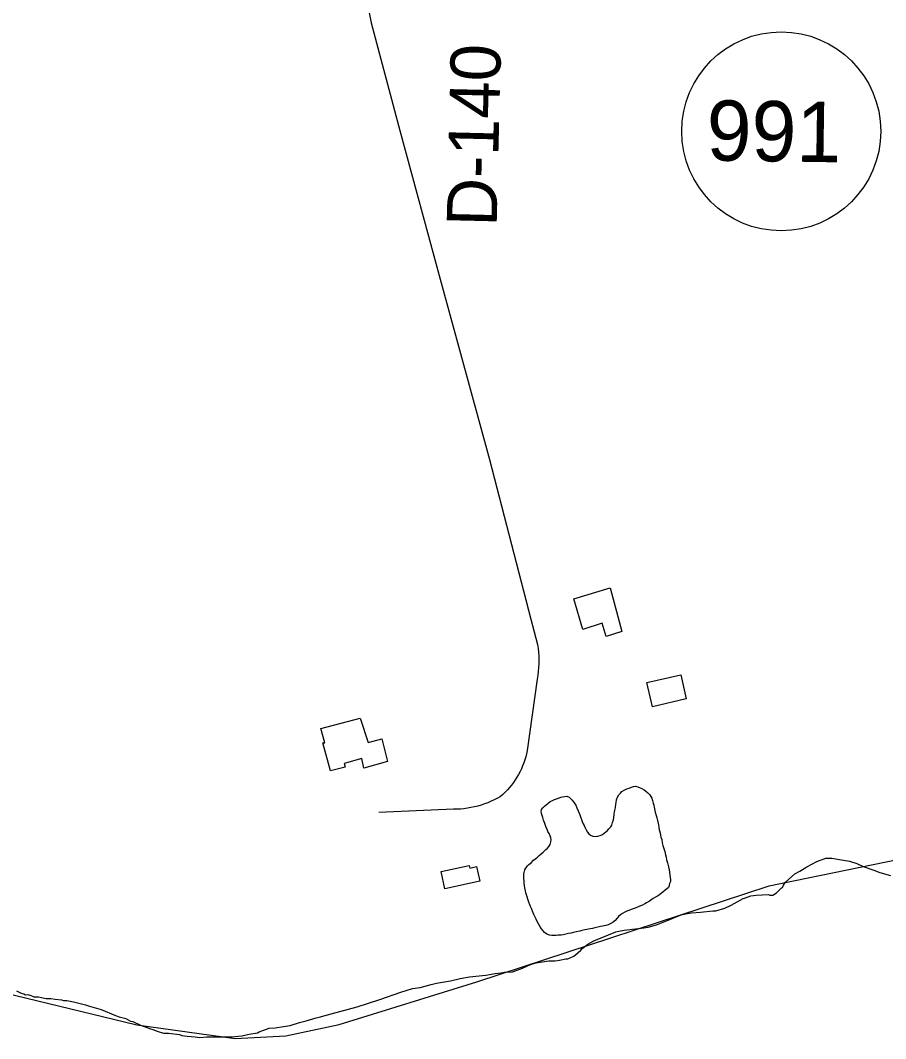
# Model space of a CAD drawing. Extents: x 3329297 to 3367176, y 649250 to 674653.
# Drawn here: x 3334194 to 3335629, y 656214 to 657903 of the extents above; entities that cross this region are included whole.
import ezdxf

# ---------------------------------------------------------------- set-up
doc = ezdxf.new("R2010")
doc.units = 0
for name, color, linetype in [('V-BLDG-OTLN', 7, 'Continuous'), ('V-RIVR-RANG-IDEN', 7, 'Continuous'), ('V-ROAD-CNTR', 7, 'Continuous'), ('V-ROAD-IDEN', 7, 'Continuous'), ('V-SITE-VEGE', 7, 'Continuous'), ('V-TOPO-SHOR', 7, 'Continuous')]:
    doc.layers.add(name, color=color, linetype=linetype)

msp = doc.modelspace()

# ---------------------------------------------------------------- linework, layer by layer
at = {"layer": 'V-BLDG-OTLN'}
for points in [[(3335112.1, 656943.7), (3335172.3, 656961.7), (3335192.2, 656889.1), (3335165.9, 656881.1), (3335159.3, 656903.2), (3335127.4, 656892.5)], [(3335233.4, 656804.5), (3335290, 656817.7), (3335298.6, 656777.6), (3335242.6, 656764.5)], [(3334692.8, 656728.2), (3334757.8, 656745.4), (3334771.1, 656705.3), (3334793.9, 656711.3), (3334803.2, 656673.9), (3334763.8, 656662.6), (3334760.5, 656678.5), (3334731.5, 656670.6), (3334732.8, 656664.3), (3334708.6, 656658.4), (3334696, 656704.7), (3334699.4, 656704.7)], [(3334898.1, 656462.7), (3334892.1, 656491.1), (3334938.8, 656501), (3334939.6, 656496.9), (3334951.1, 656499.4), (3334956.3, 656475)]]:
    msp.add_lwpolyline(points, close=True, dxfattribs=at)
at = {"layer": 'V-ROAD-CNTR'}
msp.add_lwpolyline([(3334759.2, 657985.6), (3334776.3, 657898.8), (3334823.7, 657720.3), (3334890.5, 657473.5), (3334972.6, 657174.6), (3335041.2, 656909.8), (3335052, 656867.7), (3335052.9, 656861.4), (3335053.6, 656855), (3335054, 656848.6), (3335054.1, 656842.2), (3335054.1, 656835.8), (3335053.7, 656829.4), (3335053.2, 656823), (3335052.4, 656816.7), (3335051.4, 656810.4), (3335034.9, 656691.9), (3335033.8, 656686.7), (3335032.5, 656681.6), (3335031, 656676.5), (3335029.3, 656671.5), (3335027.4, 656666.6), (3335025.4, 656661.7), (3335023.1, 656656.9), (3335020.6, 656652.3), (3335018, 656647.7), (3335015.2, 656643.2), (3335012.1, 656638.9), (3335009, 656634.7), (3335005.6, 656630.6), (3335002.1, 656626.6), (3334998.5, 656622.8), (3334994.7, 656619.2), (3334990.7, 656615.7), (3334985.6, 656612.8), (3334980.4, 656610.1), (3334975.1, 656607.7), (3334969.7, 656605.4), (3334964.2, 656603.4), (3334958.6, 656601.5), (3334953, 656599.9), (3334947.3, 656598.5), (3334941.6, 656597.3), (3334935.8, 656596.3), (3334930, 656595.5), (3334924.2, 656594.9), (3334918.3, 656594.6), (3334912.5, 656594.5), (3334789.1, 656589.1)], dxfattribs=at)
at = {"layer": 'V-ROAD-IDEN'}
msp.add_circle((3335456.3, 657718.8), 165, dxfattribs=at)
at = {"layer": 'V-SITE-VEGE'}
for p, q in [((3335498.8, 656498.9), (3335515.6, 656507.7)), ((3335515.6, 656507.7), (3335530.4, 656513.6)), ((3335530.4, 656513.6), (3335540.3, 656513.5)), ((3335540.3, 656513.5), (3335556, 656510.5)), ((3335556, 656510.5), (3335569.8, 656508.4)), ((3335569.8, 656508.4), (3335581.6, 656504.4)), ((3335581.6, 656504.4), (3335592.4, 656499.5)), ((3335463.3, 656473.5), (3335479.1, 656487.2)), ((3335479.1, 656487.2), (3335487, 656492.1)), ((3335487, 656492.1), (3335498.8, 656498.9)), ((3335592.4, 656499.5), (3335610.1, 656493.5)), ((3335610.1, 656493.5), (3335619.9, 656489.5)), ((3335619.9, 656489.5), (3335637.6, 656484.5)), ((3335458.3, 656464.7), (3335460.3, 656468.6)), ((3335460.3, 656468.6), (3335463.3, 656473.5)), ((3335395.2, 656447.2), (3335406, 656451.1)), ((3335406, 656451.1), (3335414.9, 656452.1)), ((3335414.9, 656452.1), (3335434.6, 656452.9)), ((3335434.6, 656452.9), (3335437.5, 656452)), ((3335437.5, 656452), (3335442.5, 656451.9)), ((3335442.5, 656451.9), (3335448.4, 656455.8)), ((3335448.4, 656455.8), (3335456.3, 656463.7)), ((3335456.3, 656463.7), (3335458.3, 656464.7)), ((3335362.6, 656430.6), (3335373.4, 656435.5)), ((3335373.4, 656435.5), (3335393.2, 656446.3)), ((3335393.2, 656446.3), (3335395.2, 656447.2)), ((3335268.9, 656410.4), (3335290.6, 656419.2)), ((3335290.6, 656419.2), (3335297.5, 656421.1)), ((3335297.5, 656421.1), (3335307.4, 656423)), ((3335307.4, 656423), (3335322.2, 656423.9)), ((3335322.2, 656423.9), (3335342.9, 656425.8)), ((3335342.9, 656425.8), (3335347.8, 656425.8)), ((3335347.8, 656425.8), (3335362.6, 656430.6)), ((3335235.4, 656398.7), (3335249.2, 656402.6)), ((3335249.2, 656402.6), (3335268.9, 656410.4)), ((3335157.5, 656381.4), (3335182.2, 656391.1)), ((3335182.2, 656391.1), (3335187.1, 656392.1)), ((3335187.1, 656392.1), (3335196, 656394)), ((3335196, 656394), (3335228.5, 656397.8)), ((3335228.5, 656397.8), (3335235.4, 656398.7)), ((3335125.9, 656363.8), (3335135.8, 656370.7)), ((3335135.8, 656370.7), (3335145.7, 656376.5)), ((3335145.7, 656376.5), (3335157.5, 656381.4)), ((3335102.2, 656346.2), (3335112.1, 656351.1)), ((3335112.1, 656351.1), (3335115, 656353)), ((3335115, 656353), (3335123.9, 656360.9)), ((3335123.9, 656360.9), (3335125.9, 656363.8)), ((3335027.3, 656330.8), (3335035.2, 656334.7)), ((3335035.2, 656334.7), (3335042.1, 656337.6)), ((3335042.1, 656337.6), (3335049.9, 656339.6)), ((3335049.9, 656339.6), (3335066.7, 656342.4)), ((3335066.7, 656342.4), (3335070.6, 656343.4)), ((3335070.6, 656343.4), (3335081.5, 656343.3)), ((3335081.5, 656343.3), (3335088.4, 656344.3)), ((3335088.4, 656344.3), (3335099.2, 656346.2)), ((3335099.2, 656346.2), (3335102.2, 656346.2)), ((3334923.8, 656313.6), (3334939.5, 656316.5)), ((3334939.5, 656316.5), (3334955.3, 656318.3)), ((3334955.3, 656318.3), (3334966.1, 656319.3)), ((3334966.1, 656319.3), (3334981.9, 656322.2)), ((3334981.9, 656322.2), (3334991.8, 656323.1)), ((3334991.8, 656323.1), (3334996.7, 656324.1)), ((3334996.7, 656324.1), (3335010.5, 656325)), ((3335010.5, 656325), (3335018.4, 656327.9)), ((3335018.4, 656327.9), (3335027.3, 656330.8)), ((3334844.9, 656297.2), (3334857.7, 656299.1)), ((3334857.7, 656299.1), (3334875.5, 656304)), ((3334875.5, 656304), (3334884.3, 656305.9)), ((3334884.3, 656305.9), (3334908, 656309.7)), ((3334908, 656309.7), (3334923.8, 656313.6)), ((3334188, 656293.5), (3334195.8, 656289.5)), ((3334195.8, 656289.5), (3334199.8, 656288.5)), ((3334199.8, 656288.5), (3334202.7, 656286.5)), ((3334202.7, 656286.5), (3334206.6, 656287.5)), ((3334206.6, 656287.5), (3334211.6, 656285.5)), ((3334211.6, 656285.5), (3334214.5, 656284.5)), ((3334214.5, 656284.5), (3334216.5, 656283.5)), ((3334216.5, 656283.5), (3334224.4, 656283.4)), ((3334224.4, 656283.4), (3334229.3, 656282.4)), ((3334229.3, 656282.4), (3334237.1, 656280.4)), ((3334790.6, 656278.8), (3334825.2, 656291.4)), ((3334825.2, 656291.4), (3334844.9, 656297.2)), ((3334237.1, 656280.4), (3334245, 656280.4)), ((3334245, 656280.4), (3334251.9, 656279.4)), ((3334251.9, 656279.4), (3334262.7, 656278.3)), ((3334262.7, 656278.3), (3334265.7, 656277.3)), ((3334265.7, 656277.3), (3334271.6, 656277.3)), ((3334271.6, 656277.3), (3334282.4, 656275.3)), ((3334282.4, 656275.3), (3334302.1, 656270.3)), ((3334302.1, 656270.3), (3334309, 656268.2)), ((3334309, 656268.2), (3334328.6, 656262.2)), ((3334709.8, 656255.5), (3334753.2, 656267.1)), ((3334753.2, 656267.1), (3334790.6, 656278.8)), ((3334328.6, 656262.2), (3334352.2, 656252.3)), ((3334352.2, 656252.3), (3334358.1, 656250.3)), ((3334358.1, 656250.3), (3334369, 656247.3)), ((3334668.3, 656243.9), (3334685.1, 656248.7)), ((3334685.1, 656248.7), (3334690, 656249.7)), ((3334690, 656249.7), (3334709.8, 656255.5)), ((3334369, 656247.3), (3334376.8, 656243.3)), ((3334376.8, 656243.3), (3334380.8, 656242.3)), ((3334380.8, 656242.3), (3334393.5, 656236.3)), ((3334393.5, 656236.3), (3334410.2, 656230.3)), ((3334596.4, 656227.5), (3334607.2, 656231.4)), ((3334607.2, 656231.4), (3334617.1, 656232.3)), ((3334617.1, 656232.3), (3334630.9, 656234.2)), ((3334630.9, 656234.2), (3334641.7, 656236.1)), ((3334641.7, 656236.1), (3334657.5, 656241)), ((3334657.5, 656241), (3334668.3, 656243.9)), ((3334410.2, 656230.3), (3334414.2, 656229.3)), ((3334414.2, 656229.3), (3334421.1, 656226.3)), ((3334421.1, 656226.3), (3334431.9, 656223.3)), ((3334431.9, 656223.3), (3334439.8, 656223.3)), ((3334439.8, 656223.3), (3334458.5, 656221.2)), ((3334458.5, 656221.2), (3334462.4, 656219.3)), ((3334462.4, 656219.3), (3334471.2, 656218.2)), ((3334471.2, 656218.2), (3334484, 656217.2)), ((3334484, 656217.2), (3334491.9, 656216.2)), ((3334491.9, 656216.2), (3334503.7, 656217.1)), ((3334503.7, 656217.1), (3334545.1, 656216.9)), ((3334545.1, 656216.9), (3334550, 656217.9)), ((3334550, 656217.9), (3334561.9, 656218.8)), ((3334561.9, 656218.8), (3334573.7, 656221.7)), ((3334573.7, 656221.7), (3334587.5, 656223.6)), ((3334587.5, 656223.6), (3334590.5, 656225.5)), ((3334590.5, 656225.5), (3334596.4, 656227.5))]:
    msp.add_line(p, q, dxfattribs=at)
at = {"layer": 'V-TOPO-SHOR'}
for points in [[(3335062.1, 656576.6), (3335060.7, 656580.9), (3335059.6, 656584.4), (3335058.7, 656587.6), (3335058.1, 656590.8), (3335058.8, 656594.1), (3335060.9, 656597), (3335063.7, 656599.8), (3335066.5, 656602), (3335069.2, 656604.1), (3335073.2, 656607.2), (3335077.1, 656609), (3335080.3, 656610.6), (3335083.6, 656611.7), (3335087, 656612.8), (3335090.5, 656614.4), (3335093.5, 656615.3), (3335097.6, 656615.9), (3335100.8, 656616.1), (3335104.5, 656614.5), (3335107, 656612.2), (3335109.7, 656609.8), (3335112.9, 656605), (3335115.4, 656601.3), (3335117.4, 656596.9), (3335119.7, 656591.8), (3335121.2, 656588.1), (3335122.3, 656585.1), (3335123.2, 656582.1), (3335125, 656577.7), (3335126.4, 656574), (3335127.9, 656570.6), (3335129.3, 656567.6), (3335130.6, 656564.8), (3335132.7, 656560.2), (3335135.1, 656556.3), (3335137.4, 656553.7), (3335139.9, 656551.4), (3335143.8, 656550), (3335147.9, 656549.5), (3335152.3, 656549.9), (3335156, 656551), (3335159.7, 656552.8), (3335162.5, 656554.6), (3335165.2, 656556.9), (3335168, 656559.4), (3335170.6, 656561.9), (3335173.6, 656565.5), (3335175.2, 656568.2), (3335176.7, 656572.6), (3335177.9, 656576.9), (3335178.4, 656581.1), (3335179.1, 656585.7), (3335179.9, 656590.5), (3335180.8, 656594.6), (3335181.3, 656598), (3335182, 656602.4), (3335182.3, 656605.8), (3335183.3, 656610), (3335184.7, 656614.8), (3335186.8, 656618.4), (3335189.8, 656621.4), (3335192.2, 656624.1), (3335195.6, 656626.2), (3335200.2, 656628.4), (3335203.9, 656629.7), (3335208.1, 656630.9), (3335211.1, 656632), (3335214.8, 656632.6), (3335218.7, 656631.7), (3335222.3, 656630.2), (3335225.3, 656629.1), (3335228.7, 656627), (3335231.2, 656625.1), (3335234.9, 656621.8), (3335238.3, 656618.4), (3335240.3, 656615.6), (3335241.7, 656612.8), (3335242.8, 656609.3), (3335244.1, 656604.7), (3335245, 656601.5), (3335245.7, 656598.1), (3335246.1, 656595.1), (3335247.4, 656589.8), (3335249, 656584.2), (3335249.8, 656580.1), (3335250.9, 656575.7), (3335252.5, 656568.6), (3335253.3, 656564.2), (3335254, 656560.5), (3335255.3, 656555.2), (3335256, 656551.8), (3335256.8, 656548.5), (3335258, 656544.4), (3335259, 656538.9), (3335260.1, 656534.2), (3335261, 656531.2), (3335263, 656524.3), (3335264.3, 656519), (3335265.5, 656514.9), (3335266.1, 656510.5)], [(3333431.5, 656468.4), (3334387.6, 656237.1), (3334550.8, 656214.1), (3334634.7, 656218.9), (3334723.3, 656237.7), (3334951.6, 656308.1), (3335436.1, 656467.5), (3336055.9, 656594.6)], [(3335254.5, 656452.7), (3335251.2, 656450.2), (3335247.7, 656448.7), (3335244, 656446.6), (3335240.3, 656443.9), (3335237.6, 656442.1), (3335232.7, 656439.2), (3335229.9, 656437.6), (3335226.2, 656435.6), (3335223, 656434.5), (3335218.9, 656432.7), (3335213.8, 656430.6), (3335210.5, 656429.5), (3335207.5, 656428.4), (3335203.4, 656426.6), (3335200.4, 656425.7), (3335196.9, 656423.9), (3335193, 656421.9), (3335189.8, 656419.6), (3335186.5, 656416.5), (3335184.2, 656413.7), (3335180.9, 656409.9), (3335177.7, 656407.1), (3335172.8, 656404.7), (3335169.4, 656403.1), (3335165.2, 656401.7), (3335160.1, 656400.9), (3335156.5, 656400), (3335152.3, 656399.1), (3335147, 656397.8), (3335143.3, 656396.9), (3335139.6, 656396), (3335134.1, 656395.2), (3335130.7, 656394.5), (3335125.8, 656393.2), (3335122.4, 656392.3), (3335116.2, 656391), (3335111.8, 656390.1), (3335108.1, 656389.3), (3335103.3, 656388.4), (3335099.3, 656387.3), (3335094.5, 656386.2), (3335091.1, 656385.8), (3335086.2, 656385.6), (3335083, 656385.2), (3335079.1, 656385), (3335075.9, 656385), (3335072.2, 656385.7), (3335067.4, 656387.4), (3335063.8, 656390.4), (3335061.5, 656392.7), (3335058.8, 656396), (3335056, 656400.4), (3335053.8, 656404.5), (3335051.5, 656408.5), (3335050, 656412.2), (3335047.9, 656416.5), (3335046.1, 656420.2), (3335043.7, 656425.6), (3335041.9, 656430.2), (3335040.3, 656433.2), (3335039.2, 656436.2), (3335037.6, 656440.6), (3335036.5, 656443.6), (3335034.3, 656450.7), (3335032.5, 656456), (3335032.1, 656459), (3335031, 656464.3), (3335030.6, 656467.5), (3335030.2, 656472.3), (3335029.7, 656475.6), (3335029.5, 656479.5), (3335029.4, 656483.6), (3335029.6, 656486.8), (3335030.1, 656489.8), (3335031.1, 656493.9), (3335032.7, 656496.9), (3335035.3, 656500.8), (3335037.6, 656503.1), (3335041.3, 656505.8), (3335045.5, 656509.9), (3335049.4, 656513), (3335052.2, 656515.3), (3335055, 656518), (3335058, 656520.5), (3335061.3, 656523.3), (3335063.8, 656525.5), (3335066.1, 656527.6), (3335068.7, 656530.1), (3335071.2, 656533.3), (3335073.1, 656536.2), (3335074.3, 656540.6), (3335074.8, 656543.6), (3335074.4, 656547), (3335073.3, 656550.2), (3335071.2, 656554.2), (3335069.4, 656557.4), (3335067.9, 656560.9), (3335065.8, 656566.2), (3335064.3, 656571), (3335062.1, 656576.6)], [(3335266.1, 656510.5), (3335267.9, 656505.4), (3335269.4, 656499.2), (3335270.3, 656493.9), (3335271.2, 656490), (3335271.6, 656485), (3335272.2, 656481.5), (3335272.9, 656477.6), (3335272.4, 656474.6), (3335271.2, 656471.6), (3335270.5, 656468.2), (3335269.5, 656465), (3335254.5, 656452.7)]]:
    msp.add_lwpolyline(points, dxfattribs=at)

# ---------------------------------------------------------------- texts
at = {"layer": 'V-RIVR-RANG-IDEN'}
msp.add_text('D-140', height=83, rotation=88.6355, dxfattribs=at).set_placement((3334984.3, 657560.4))
at = {"layer": 'V-ROAD-IDEN'}
msp.add_text('991', height=100, rotation=359.1628, dxfattribs=at).set_placement((3335332, 657670.6))

doc.saveas('drawing.dxf')
